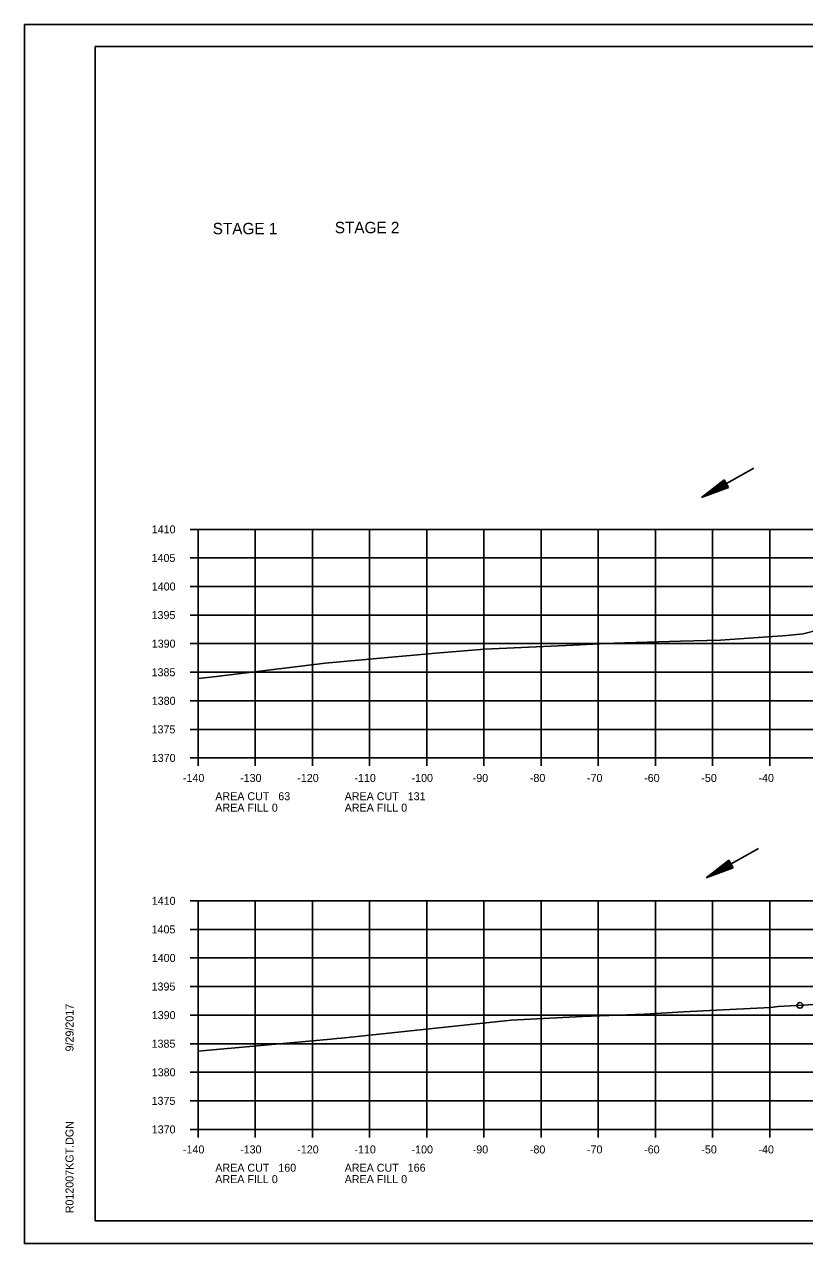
# Model space of a CAD drawing. Extents: x 1374311 to 1383814, y 384102 to 406278.
# Drawn here: x 1382550.5 to 1382687, y 387252.6 to 387465.9 of the extents above; entities that cross this region are included whole.
import ezdxf

# ---------------------------------------------------------------- set-up
doc = ezdxf.new("R2010")
doc.units = 0
for name, color, linetype in [('R_Axis', 7, 'Continuous'), ('R_Axis Annot', 7, 'Continuous'), ('R_Border', 7, 'Continuous'), ('R_Draft', 7, 'Continuous'), ('R_Exist Surface', 7, 'Continuous'), ('R_Grid', 7, 'Continuous'), ('R_No Plot', 7, 'Continuous'), ('R_Water', 7, 'Continuous')]:
    doc.layers.add(name, color=color, linetype=linetype)

msp = doc.modelspace()

# ---------------------------------------------------------------- linework, layer by layer
at = {"layer": 'R_Axis'}
for p, q in [((1382579.46, 387377.59), (1382580.86, 387377.59)), ((1382580.86, 387337.59), (1382580.86, 387377.59)), ((1382579.46, 387372.59), (1382580.86, 387372.59)), ((1382579.46, 387367.59), (1382580.86, 387367.59)), ((1382579.46, 387362.59), (1382580.86, 387362.59)), ((1382579.46, 387357.59), (1382580.86, 387357.59)), ((1382579.46, 387352.59), (1382580.86, 387352.59)), ((1382579.46, 387347.59), (1382580.86, 387347.59)), ((1382579.46, 387342.59), (1382580.86, 387342.59)), ((1382579.46, 387337.59), (1382580.86, 387337.59)), ((1382580.86, 387337.59), (1382860.86, 387337.59)), ((1382580.86, 387336.19), (1382580.86, 387337.59)), ((1382590.86, 387336.19), (1382590.86, 387337.59)), ((1382600.86, 387336.19), (1382600.86, 387337.59)), ((1382610.86, 387336.19), (1382610.86, 387337.59)), ((1382620.86, 387336.19), (1382620.86, 387337.59)), ((1382630.86, 387336.19), (1382630.86, 387337.59)), ((1382640.86, 387336.19), (1382640.86, 387337.59)), ((1382650.86, 387336.19), (1382650.86, 387337.59)), ((1382660.86, 387336.19), (1382660.86, 387337.59)), ((1382670.86, 387336.19), (1382670.86, 387337.59)), ((1382680.86, 387336.19), (1382680.86, 387337.59)), ((1382579.46, 387312.59), (1382580.86, 387312.59)), ((1382580.86, 387272.59), (1382580.86, 387312.59)), ((1382579.46, 387307.59), (1382580.86, 387307.59)), ((1382579.46, 387302.59), (1382580.86, 387302.59)), ((1382579.46, 387297.59), (1382580.86, 387297.59)), ((1382579.46, 387292.59), (1382580.86, 387292.59)), ((1382579.46, 387287.59), (1382580.86, 387287.59)), ((1382579.46, 387282.59), (1382580.86, 387282.59)), ((1382579.46, 387277.59), (1382580.86, 387277.59)), ((1382579.46, 387272.59), (1382580.86, 387272.59)), ((1382580.86, 387272.59), (1382860.86, 387272.59)), ((1382580.86, 387271.19), (1382580.86, 387272.59)), ((1382590.86, 387271.19), (1382590.86, 387272.59)), ((1382600.86, 387271.19), (1382600.86, 387272.59)), ((1382610.86, 387271.19), (1382610.86, 387272.59)), ((1382620.86, 387271.19), (1382620.86, 387272.59)), ((1382630.86, 387271.19), (1382630.86, 387272.59)), ((1382640.86, 387271.19), (1382640.86, 387272.59)), ((1382650.86, 387271.19), (1382650.86, 387272.59)), ((1382660.86, 387271.19), (1382660.86, 387272.59)), ((1382670.86, 387271.19), (1382670.86, 387272.59)), ((1382680.86, 387271.19), (1382680.86, 387272.59))]:
    msp.add_line(p, q, dxfattribs=at)
at = {"layer": 'R_Border'}
for p, q in [((1382562.86, 387462.05), (1382879.04, 387462.05)), ((1382562.86, 387256.59), (1382562.86, 387462.05)), ((1382562.86, 387256.59), (1382562.86, 387256.59)), ((1382879.04, 387256.59), (1382562.86, 387256.59))]:
    msp.add_line(p, q, dxfattribs=at)
at = {"layer": 'R_Draft'}
for p, q in [((1382672.91, 387386.25), (1382668.91, 387383.14)), ((1382673.64, 387384.94), (1382668.91, 387383.14)), ((1382672.97, 387386.14), (1382669.64, 387383.55)), ((1382673.58, 387385.05), (1382669.64, 387383.55)), ((1382673.03, 387386.03), (1382670.39, 387383.97)), ((1382673.52, 387385.16), (1382670.39, 387383.97)), ((1382673.09, 387385.92), (1382671.12, 387384.38)), ((1382673.46, 387385.27), (1382671.12, 387384.38)), ((1382673.15, 387385.81), (1382671.86, 387384.8)), ((1382673.39, 387385.38), (1382671.86, 387384.8)), ((1382673.22, 387385.69), (1382672.58, 387385.21)), ((1382673.33, 387385.49), (1382672.58, 387385.21)), ((1382673.64, 387384.94), (1382672.91, 387386.25)), ((1382673.72, 387319.69), (1382669.73, 387316.59)), ((1382673.79, 387319.58), (1382670.46, 387317)), ((1382673.85, 387319.47), (1382671.21, 387317.42)), ((1382673.91, 387319.36), (1382671.94, 387317.83)), ((1382674.27, 387318.71), (1382671.94, 387317.83)), ((1382673.97, 387319.25), (1382672.68, 387318.24)), ((1382674.21, 387318.83), (1382672.68, 387318.24)), ((1382674.03, 387319.14), (1382673.4, 387318.65)), ((1382674.15, 387318.94), (1382673.4, 387318.65)), ((1382674.46, 387318.39), (1382673.72, 387319.69)), ((1382674.46, 387318.39), (1382669.73, 387316.59)), ((1382674.4, 387318.49), (1382670.46, 387317)), ((1382674.34, 387318.61), (1382671.21, 387317.42))]:
    msp.add_line(p, q, dxfattribs=at)
at = {"layer": 'R_Exist Surface'}
for points in [[(1382580.86, 387351.5), (1382584.05, 387351.84), (1382603.09, 387354.19), (1382622.42, 387355.9), (1382630.96, 387356.64), (1382645.2, 387357.26), (1382653.6, 387357.69), (1382665.26, 387358.02), (1382672.25, 387358.22), (1382683.86, 387359.01), (1382686.72, 387359.29), (1382692.2, 387360.73)], [(1382580.86, 387286.3), (1382604.08, 387288.4), (1382605.15, 387288.49), (1382605.97, 387288.56), (1382635.64, 387291.72), (1382648.03, 387292.34), (1382658.94, 387292.78), (1382665.78, 387293.18), (1382673.89, 387293.6), (1382681.03, 387293.94), (1382682.37, 387294.09), (1382689.72, 387294.49)]]:
    msp.add_lwpolyline(points, dxfattribs=at)
at = {"layer": 'R_Grid'}
for p, q in [((1382580.86, 387377.59), (1382860.86, 387377.59)), ((1382580.86, 387337.59), (1382580.86, 387377.59)), ((1382590.86, 387337.59), (1382590.86, 387377.59)), ((1382600.86, 387337.59), (1382600.86, 387377.59)), ((1382610.86, 387337.59), (1382610.86, 387377.59)), ((1382620.86, 387337.59), (1382620.86, 387377.59)), ((1382630.86, 387337.59), (1382630.86, 387377.59)), ((1382640.86, 387337.59), (1382640.86, 387377.59)), ((1382650.86, 387337.59), (1382650.86, 387377.59)), ((1382660.86, 387337.59), (1382660.86, 387377.59)), ((1382670.86, 387337.59), (1382670.86, 387377.59)), ((1382680.86, 387337.59), (1382680.86, 387377.59)), ((1382580.86, 387372.59), (1382860.86, 387372.59)), ((1382580.86, 387367.59), (1382860.86, 387367.59)), ((1382580.86, 387362.59), (1382860.86, 387362.59)), ((1382580.86, 387357.59), (1382860.86, 387357.59)), ((1382580.86, 387352.59), (1382860.86, 387352.59)), ((1382580.86, 387347.59), (1382860.86, 387347.59)), ((1382580.86, 387342.59), (1382860.86, 387342.59)), ((1382580.86, 387337.59), (1382860.86, 387337.59)), ((1382580.86, 387312.59), (1382860.86, 387312.59)), ((1382580.86, 387272.59), (1382580.86, 387312.59)), ((1382590.86, 387272.59), (1382590.86, 387312.59)), ((1382600.86, 387272.59), (1382600.86, 387312.59)), ((1382610.86, 387272.59), (1382610.86, 387312.59)), ((1382620.86, 387272.59), (1382620.86, 387312.59)), ((1382630.86, 387272.59), (1382630.86, 387312.59)), ((1382640.86, 387272.59), (1382640.86, 387312.59)), ((1382650.86, 387272.59), (1382650.86, 387312.59)), ((1382660.86, 387272.59), (1382660.86, 387312.59)), ((1382670.86, 387272.59), (1382670.86, 387312.59)), ((1382680.86, 387272.59), (1382680.86, 387312.59)), ((1382580.86, 387307.59), (1382860.86, 387307.59)), ((1382580.86, 387302.59), (1382860.86, 387302.59)), ((1382580.86, 387297.59), (1382860.86, 387297.59)), ((1382580.86, 387292.59), (1382860.86, 387292.59)), ((1382580.86, 387287.59), (1382860.86, 387287.59)), ((1382580.86, 387282.59), (1382860.86, 387282.59)), ((1382580.86, 387277.59), (1382860.86, 387277.59)), ((1382580.86, 387272.59), (1382860.86, 387272.59))]:
    msp.add_line(p, q, dxfattribs=at)
at = {"layer": 'R_No Plot'}
for p, q in [((1382550.46, 387465.95), (1382883.79, 387465.95)), ((1382550.46, 387252.61), (1382883.79, 387252.61))]:
    msp.add_line(p, q, dxfattribs=at)
for points in [[(1382550.45, 387465.95), (1382883.79, 387465.95), (1382883.79, 387252.61), (1382550.45, 387252.61)], [(1382796.78, 387462.05), (1382796.78, 387452.17), (1382832.51, 387452.17), (1382832.51, 387449.25), (1382855.71, 387449.25), (1382855.71, 387426.04), (1382879.04, 387426.04), (1382879.04, 387256.59), (1382562.86, 387256.59), (1382562.86, 387462.05)]]:
    msp.add_lwpolyline(points, close=True, dxfattribs=at)
msp.add_circle((1382686.16, 387294.3), 0.5, dxfattribs=at)
at = {"layer": 'R_Water'}
for p, q in [((1382678.07, 387388.29), (1382668.91, 387383.14)), ((1382678.89, 387321.74), (1382669.73, 387316.59))]:
    msp.add_line(p, q, dxfattribs=at)

# ---------------------------------------------------------------- texts
at = {"layer": 'R_Axis Annot'}
for s, p in [('1410', (1382572.74, 387376.89)), ('1405', (1382572.71, 387371.89)), ('1400', (1382572.74, 387366.89)), ('1395', (1382572.71, 387361.89)), ('1390', (1382572.74, 387356.89)), ('1385', (1382572.71, 387351.89)), ('1380', (1382572.74, 387346.89)), ('1375', (1382572.71, 387341.89)), ('1370', (1382572.74, 387336.89)), ('-140', (1382578.2, 387333.39)), ('-130', (1382588.2, 387333.39)), ('-120', (1382598.2, 387333.39)), ('-110', (1382608.2, 387333.39)), ('-100', (1382618.2, 387333.39)), ('-90', (1382628.9, 387333.39)), ('-80', (1382638.9, 387333.39)), ('-70', (1382648.9, 387333.39)), ('-60', (1382658.9, 387333.39)), ('-50', (1382668.9, 387333.39)), ('-40', (1382678.9, 387333.39)), ('AREA CUT   63', (1382583.86, 387330.19)), ('AREA CUT   131', (1382606.5, 387330.19)), ('AREA FILL 0', (1382583.86, 387328.19)), ('AREA FILL 0', (1382606.5, 387328.19)), ('1410', (1382572.74, 387311.89)), ('1405', (1382572.71, 387306.89)), ('1400', (1382572.74, 387301.89)), ('1395', (1382572.71, 387296.89)), ('1390', (1382572.74, 387291.89)), ('1385', (1382572.71, 387286.89)), ('1380', (1382572.74, 387281.89)), ('1375', (1382572.71, 387276.89)), ('1370', (1382572.74, 387271.89)), ('-140', (1382578.2, 387268.39)), ('-130', (1382588.2, 387268.39)), ('-120', (1382598.2, 387268.39)), ('-110', (1382608.2, 387268.39)), ('-100', (1382618.2, 387268.39)), ('-90', (1382628.9, 387268.39)), ('-80', (1382638.9, 387268.39)), ('-70', (1382648.9, 387268.39)), ('-60', (1382658.9, 387268.39)), ('-50', (1382668.9, 387268.39)), ('-40', (1382678.9, 387268.39)), ('AREA CUT   160', (1382583.86, 387265.19)), ('AREA CUT   166', (1382606.5, 387265.19)), ('AREA FILL 0', (1382583.86, 387263.19)), ('AREA FILL 0', (1382606.5, 387263.19))]:
    msp.add_text(s, height=1.4, dxfattribs=at).set_placement(p)
at = {"layer": 'R_Border'}
for s, p in [('9/29/2017', (1382559.05, 387286.24)), ('R012007KGT.DGN', (1382559.05, 387257.92))]:
    msp.add_text(s, height=1.4, rotation=90, dxfattribs=at).set_placement(p)
at = {"layer": 'R_Water'}
for s, p in [('STAGE 1', (1382583.41, 387429.22)), ('STAGE 2', (1382604.77, 387429.4))]:
    msp.add_text(s, height=2, dxfattribs=at).set_placement(p)

doc.saveas('drawing.dxf')
